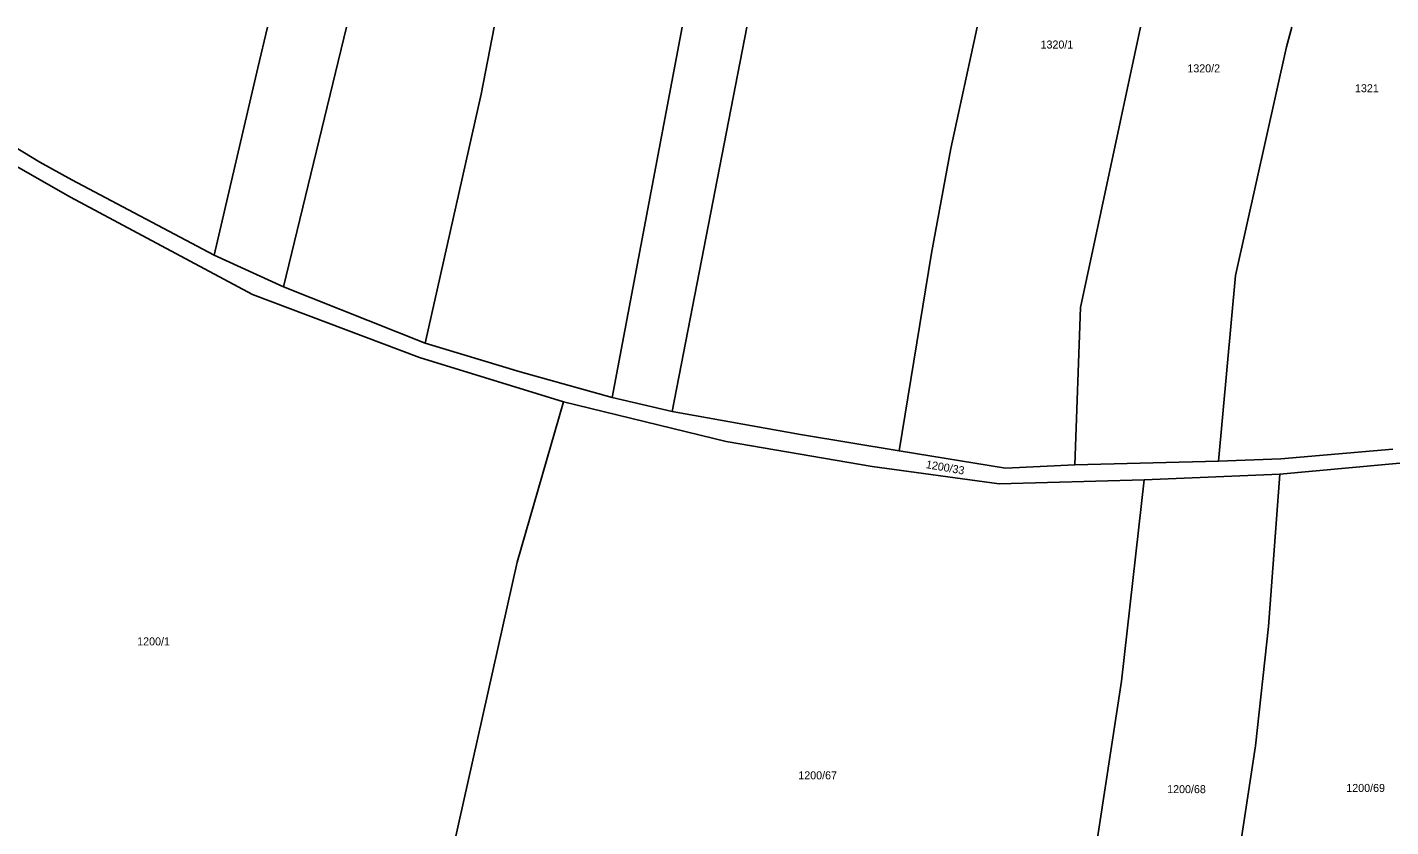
# Model space of a CAD drawing. Extents: x -777309 to -774195, y -1144706 to -1143600.
# Drawn here: x -776962 to -776672.3, y -1143769.9 to -1143600 of the extents above; entities that cross this region are included whole.
import ezdxf

# ---------------------------------------------------------------- set-up
doc = ezdxf.new("R2010")
doc.units = 0
doc.layers.add('1', color=7, linetype='Continuous')
doc.layers.add('2', color=7, linetype='Continuous')

msp = doc.modelspace()

# ---------------------------------------------------------------- linework, layer by layer
at = {"layer": '1'}
for p, q in [((-776910.88, -1143600), (-776912.97, -1143608.66)), ((-776894.11, -1143600), (-776907.53, -1143655.21)), ((-776862.78, -1143600), (-776865.51, -1143614.2)), ((-776837.67, -1143678.67), (-776822.82, -1143600)), ((-776824.91, -1143681.69), (-776809.04, -1143600)), ((-776765.71, -1143625.8), (-776760.13, -1143600)), ((-776725.47, -1143600), (-776738.19, -1143659.54)), ((-776693.31, -1143600), (-776694.4, -1143604.19)), ((-776705.27, -1143652.79), (-776694.4, -1143604.19)), ((-776922.26, -1143648.45), (-776912.97, -1143608.66)), ((-776877.4, -1143667.15), (-776865.51, -1143614.2)), ((-776966.54, -1143624.26), (-776959.28, -1143628.68)), ((-776769.84, -1143648.01), (-776765.71, -1143625.8)), ((-776967.87, -1143627.57), (-776952.75, -1143636.13)), ((-776952.47, -1143632.4), (-776959.28, -1143628.68)), ((-776922.26, -1143648.45), (-776952.47, -1143632.4)), ((-776952.75, -1143636.13), (-776914.12, -1143656.82)), ((-776922.26, -1143648.45), (-776907.53, -1143655.21)), ((-776776.74, -1143690.04), (-776769.84, -1143648.01)), ((-776708.85, -1143692.25), (-776705.27, -1143652.79)), ((-776877.4, -1143667.15), (-776907.53, -1143655.21)), ((-776914.12, -1143656.82), (-776878.65, -1143670.22)), ((-776739.36, -1143692.99), (-776738.19, -1143659.54)), ((-776877.4, -1143667.15), (-776857.25, -1143673.27)), ((-776848.03, -1143679.63), (-776878.65, -1143670.22)), ((-776837.67, -1143678.67), (-776857.25, -1143673.27)), ((-776824.91, -1143681.69), (-776837.67, -1143678.67)), ((-776857.89, -1143713.73), (-776848.03, -1143679.63)), ((-776813.44, -1143688.04), (-776848.03, -1143679.63)), ((-776824.91, -1143681.69), (-776797.7, -1143686.57)), ((-776797.7, -1143686.57), (-776776.74, -1143690.04)), ((-776813.44, -1143688.04), (-776782.42, -1143693.37)), ((-776776.74, -1143690.04), (-776754.15, -1143693.73)), ((-776695.8, -1143695), (-776650.69, -1143690.83)), ((-776695.6, -1143691.74), (-776671.82, -1143689.69)), ((-776782.42, -1143693.37), (-776755.46, -1143697.07)), ((-776739.36, -1143692.99), (-776754.15, -1143693.73)), ((-776739.36, -1143692.99), (-776708.85, -1143692.25)), ((-776708.85, -1143692.25), (-776695.6, -1143691.74)), ((-776724.63, -1143696.21), (-776755.46, -1143697.07)), ((-776724.63, -1143696.21), (-776729.45, -1143739.01)), ((-776724.63, -1143696.21), (-776695.8, -1143695)), ((-776698.23, -1143727.38), (-776695.8, -1143695)), ((-776857.89, -1143713.73), (-776871.42, -1143774.12)), ((-776701, -1143752.75), (-776698.23, -1143727.38)), ((-776729.45, -1143739.01), (-776742.31, -1143822.8)), ((-776701, -1143752.75), (-776712.16, -1143825.63))]:
    msp.add_line(p, q, dxfattribs=at)

# ---------------------------------------------------------------- texts
at = {"layer": '2'}
for s, p in [('1320/1', (-776746.67, -1143604.52)), ('1320/2', (-776715.48, -1143609.59)), ('1321', (-776679.86, -1143613.81)), ('1200/1', (-776938.6, -1143731.39)), ('1200/67', (-776798.14, -1143759.86)), ('1200/68', (-776719.77, -1143762.8)), ('1200/69', (-776681.71, -1143762.54))]:
    msp.add_text(s, height=1.7, dxfattribs=at).set_placement(p)
msp.add_text('1200/33', height=1.7, rotation=350.1918, dxfattribs=at).set_placement((-776771.11, -1143693.69))

doc.saveas('drawing.dxf')
